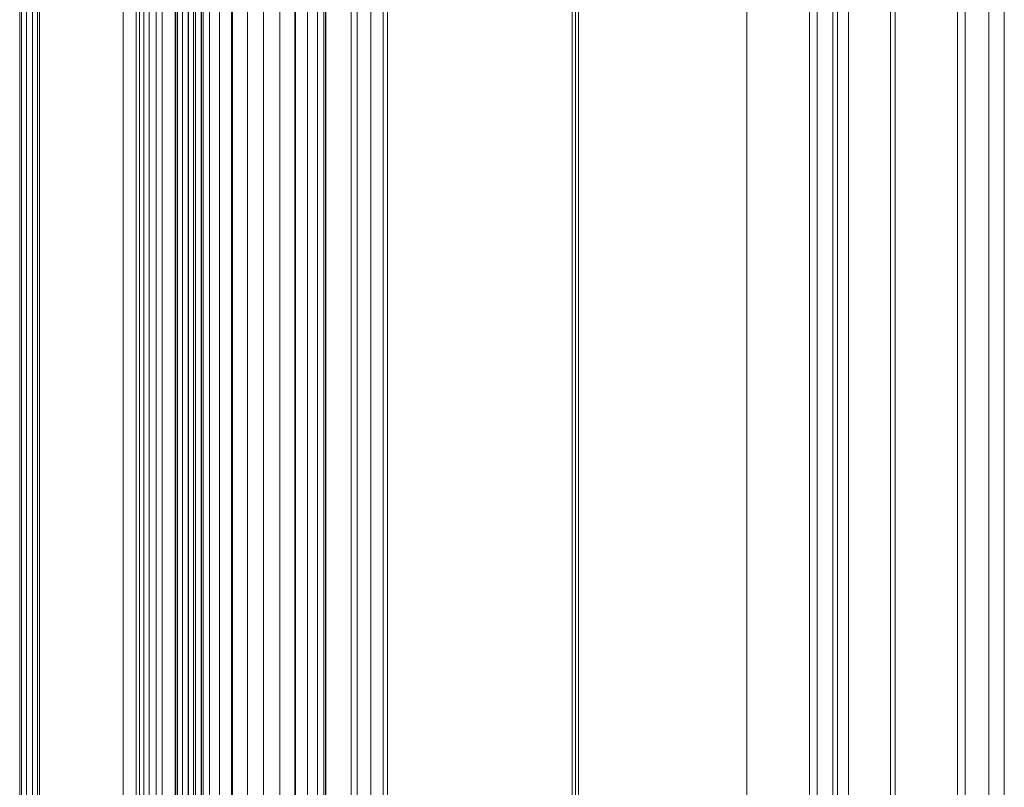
# Model space of a CAD drawing. Header units: millimetres. Extents: x -2233 to 65662, y -50530 to 6847.
# Tile 742 of 802: x 59855 to 60486, y -17515 to -17023. Entities that reach past the tile are written whole.
import ezdxf

# ---------------------------------------------------------------- set-up
doc = ezdxf.new("R2010")
doc.units = ezdxf.units.MM
doc.layers.add('superior_secador', color=7, linetype='Continuous', lineweight=0)

msp = doc.modelspace()

# ---------------------------------------------------------------- linework, layer by layer
at = {"layer": 'superior_secador'}
for p, q in [((60211.134, -16600), (60211.134, -19400)), ((60386.134, -19400), (60386.134, -16600)), ((60461.134, -16600), (60461.134, -19400)), ((60209.134, -19380), (60209.134, -16620)), ((60213.134, -16620), (60213.134, -19380)), ((59971.134, -16640), (59971.134, -19360)), ((59972.497, -16640), (59972.497, -19360)), ((59976.493, -16640), (59976.493, -19360)), ((59982.85, -16640), (59982.85, -19360)), ((59991.134, -16640), (59991.134, -19360)), ((60000.781, -16640), (60000.781, -19360)), ((60011.134, -16640), (60011.134, -19360)), ((60021.487, -16640), (60021.487, -19360)), ((60031.134, -16640), (60031.134, -19360)), ((60039.418, -16640), (60039.418, -19360)), ((60045.775, -16640), (60045.775, -19360)), ((60049.771, -16640), (60049.771, -19360)), ((60051.134, -19360), (60051.134, -16640)), ((60376.134, -19265), (60376.134, -16735)), ((60379.134, -16735), (60379.134, -19265)), ((60413.134, -19265), (60413.134, -16735)), ((60416.134, -16735), (60416.134, -19265)), ((59854.784, -16750), (59854.784, -19250)), ((59855.997, -16750), (59855.997, -19250)), ((59859.172, -16750), (59859.172, -19250)), ((59863.096, -16750), (59863.096, -19250)), ((59866.271, -16750), (59866.271, -19250)), ((59867.484, -19250), (59867.484, -16750)), ((59921.134, -19250), (59921.134, -16750)), ((59929.467, -19250), (59929.467, -16750)), ((59931.634, -16750), (59931.634, -19250)), ((59934.343, -16750), (59934.343, -19250)), ((59937.801, -19250), (59937.801, -16750)), ((59942.285, -16750), (59942.285, -19250)), ((59946.134, -19250), (59946.134, -16750)), ((59954.467, -19250), (59954.467, -16750)), ((59954.784, -16750), (59954.784, -19250)), ((59954.919, -16750), (59954.919, -19250)), ((59955.997, -16750), (59955.997, -19250)), ((59959.172, -16750), (59959.172, -19250)), ((59962.801, -19250), (59962.801, -16750)), ((59963.096, -16750), (59963.096, -19250)), ((59966.271, -16750), (59966.271, -19250)), ((59967.484, -19250), (59967.484, -16750)), ((59971.134, -19250), (59971.134, -16750)), ((59971.384, -16750), (59971.384, -19250)), ((59990.558, -16750), (59990.558, -19250)), ((60011.134, -16750), (60011.134, -19250)), ((60031.71, -16750), (60031.71, -19250)), ((60050.884, -16750), (60050.884, -19250)), ((60067.349, -16750), (60067.349, -19250)), ((60071.134, -16750), (60071.134, -19250)), ((60079.983, -16750), (60079.983, -19250)), ((60087.925, -16750), (60087.925, -19250)), ((60090.634, -19250), (60090.634, -16750)), ((60211.134, -16750), (60211.134, -19250)), ((60321.134, -19250), (60321.134, -16750)), ((60361.134, -19250), (60361.134, -16750)), ((60366.134, -16750), (60366.134, -19250)), ((60456.134, -19250), (60456.134, -16750)), ((60461.134, -16750), (60461.134, -19250)), ((60476.134, -16750), (60476.134, -19250)), ((60486.134, -19245), (60486.134, -16755))]:
    msp.add_line(p, q, dxfattribs=at)

doc.saveas('drawing.dxf')
